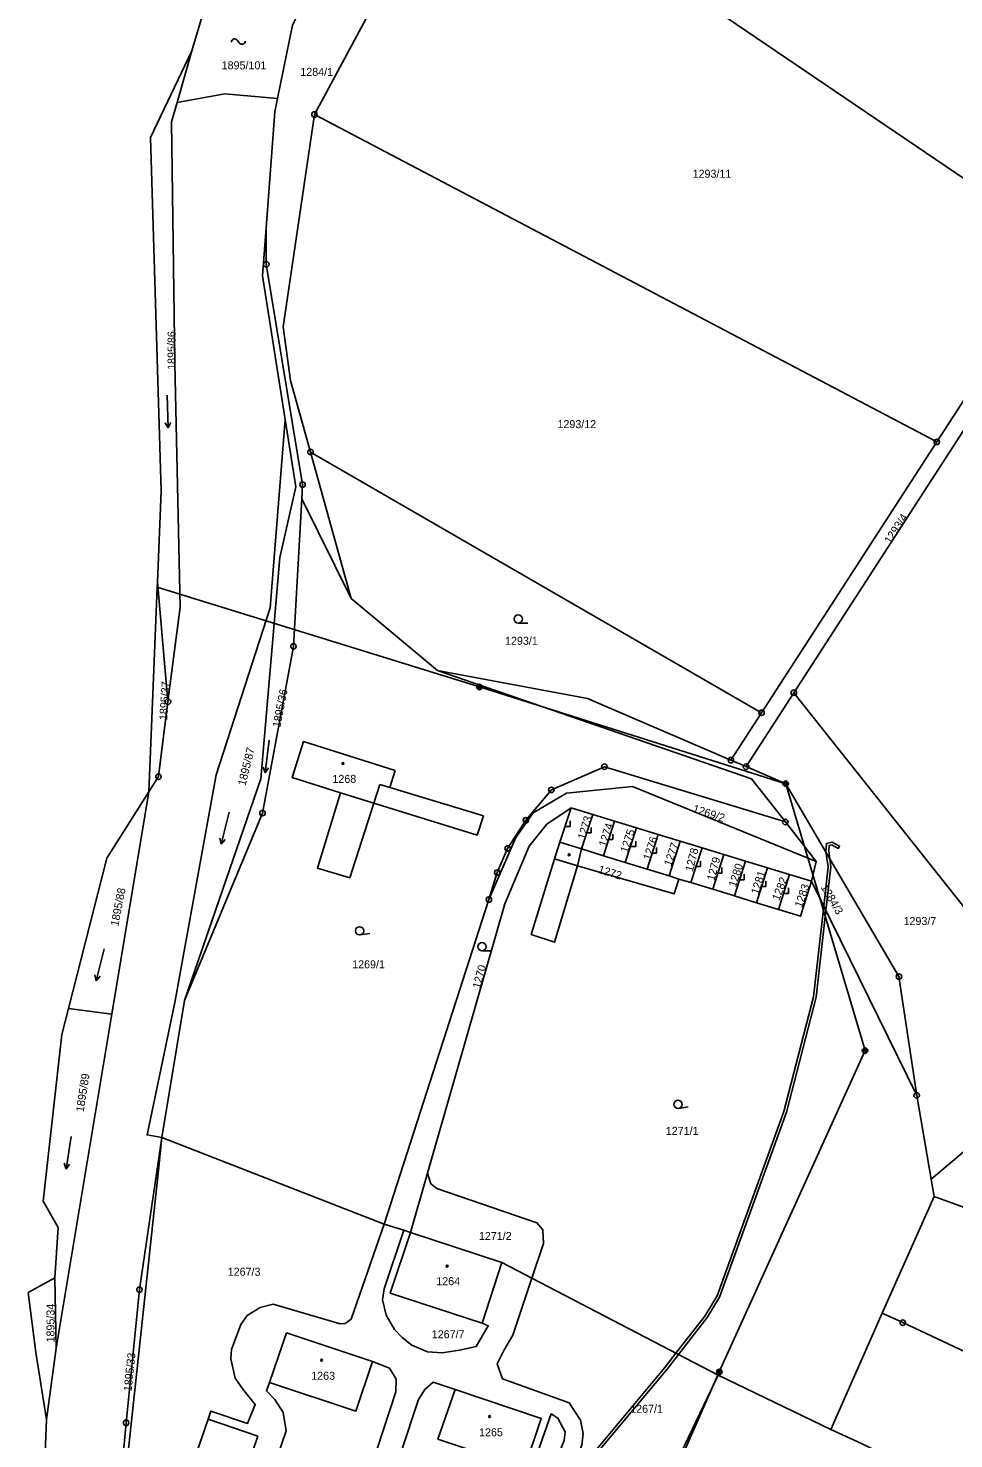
# Model space of a CAD drawing. Extents: x -587171 to -555306, y -1167727 to -1074732.
# Drawn here: x -560113.9 to -559945, y -1076722.9 to -1076465.6 of the extents above; entities that cross this region are included whole.
import ezdxf

# ---------------------------------------------------------------- set-up
doc = ezdxf.new("R2010")
doc.units = 0
for name, color, linetype in [('Hranice parcel', 7, 'Continuous'), ('Parcelní čísla', 7, 'Continuous'), ('Poz předměty', 7, 'Continuous'), ('Vnitřní kresba', 7, 'Continuous'), ('Věcná břemena k části', 7, 'Continuous'), ('Značky bodu BP', 7, 'Continuous'), ('Značky budov', 7, 'Continuous'), ('Značky kultur', 7, 'Continuous')]:
    doc.layers.add(name, color=color, linetype=linetype)

msp = doc.modelspace()

# ---------------------------------------------------------------- linework, layer by layer
at = {"layer": 'Hranice parcel'}
for p, q in [((-560061.7, -1076481.35), (-560034.63, -1076431.03)), ((-559996.59, -1076456.83), (-559925.05, -1076505.35)), ((-560081.83, -1076462.19), (-560084.05, -1076469.76)), ((-560091.59, -1076485.56), (-560084.05, -1076469.76)), ((-560086.76, -1076479.15), (-560084.05, -1076469.76)), ((-560086.76, -1076479.15), (-560087.79, -1076482.69)), ((-560078.05, -1076477.59), (-560086.76, -1076479.15)), ((-560068.43, -1076478.41), (-560078.05, -1076477.59)), ((-560061.7, -1076481.35), (-559948.16, -1076541.06)), ((-560089.69, -1076549.97), (-560091.59, -1076485.56)), ((-559925.05, -1076505.35), (-559948.16, -1076541.06)), ((-559974.24, -1076586.81), (-559933.49, -1076523.8)), ((-560062.42, -1076542.91), (-560066.05, -1076529.87)), ((-559948.16, -1076541.06), (-559980.13, -1076590.47)), ((-559980.13, -1076590.47), (-560062.42, -1076542.91)), ((-560055, -1076569.62), (-560062.42, -1076542.91)), ((-560090.36, -1076566.64), (-560089.69, -1076549.97)), ((-560064.02, -1076551.44), (-560055, -1076569.62)), ((-560091.18, -1076587.09), (-560090.4, -1076567.57)), ((-560090.4, -1076567.57), (-560090.36, -1076566.64)), ((-560088.43, -1076588.43), (-560090.36, -1076566.64)), ((-560055, -1076569.62), (-560039.28, -1076582.75)), ((-560011.9, -1076587.86), (-560039.28, -1076582.75)), ((-560091.89, -1076604.89), (-560091.18, -1076587.09)), ((-559985.72, -1076599.11), (-560011.9, -1076587.86)), ((-559982.96, -1076600.29), (-559974.24, -1076586.81)), ((-559974.24, -1076586.81), (-559919.74, -1076655.48)), ((-559985.72, -1076599.11), (-559980.13, -1076590.47)), ((-559982.96, -1076600.29), (-559985.72, -1076599.11)), ((-559975.72, -1076603.4), (-559982.96, -1076600.29)), ((-560099.59, -1076617), (-560091.89, -1076604.89)), ((-560091.89, -1076604.89), (-560098.66, -1076645.41)), ((-560014.89, -1076607.8), (-560016.93, -1076614.08)), ((-560014.89, -1076607.8), (-560010.92, -1076609.01)), ((-560012.96, -1076615.3), (-560010.92, -1076609.01)), ((-560010.92, -1076609.01), (-560006.93, -1076610.23)), ((-560008.96, -1076616.53), (-560006.93, -1076610.23)), ((-560006.93, -1076610.23), (-560002.94, -1076611.45)), ((-559975.78, -1076610.38), (-559970.15, -1076617.6)), ((-560004.98, -1076617.75), (-560002.94, -1076611.45)), ((-560002.94, -1076611.45), (-559998.96, -1076612.66)), ((-560000.99, -1076618.98), (-559998.96, -1076612.66)), ((-559998.96, -1076612.66), (-559994.97, -1076613.88)), ((-559997, -1076620.21), (-559994.97, -1076613.88)), ((-559994.97, -1076613.88), (-559990.98, -1076615.1)), ((-560012.96, -1076615.3), (-560016.93, -1076614.08)), ((-560008.96, -1076616.53), (-560012.96, -1076615.3)), ((-559993.01, -1076621.43), (-559990.98, -1076615.1)), ((-559990.98, -1076615.1), (-559987.01, -1076616.31)), ((-559989.04, -1076622.65), (-559987.01, -1076616.31)), ((-559987.01, -1076616.31), (-559983.06, -1076617.52)), ((-560106.6, -1076644.41), (-560099.59, -1076617)), ((-560004.98, -1076617.75), (-560008.96, -1076616.53)), ((-560000.99, -1076618.98), (-560004.98, -1076617.75)), ((-559997, -1076620.21), (-560000.99, -1076618.98)), ((-559985.08, -1076623.87), (-559983.06, -1076617.52)), ((-559983.06, -1076617.52), (-559979.03, -1076618.74)), ((-559981.06, -1076625.11), (-559979.03, -1076618.74)), ((-559979.03, -1076618.74), (-559975.02, -1076619.97)), ((-559971.01, -1076621.19), (-559970.15, -1076617.6)), ((-559995.2, -1076620.8), (-559997, -1076620.21)), ((-559995.2, -1076620.8), (-559993.01, -1076621.43)), ((-559993.01, -1076621.43), (-559989.04, -1076622.65)), ((-559977.04, -1076626.34), (-559975.02, -1076619.97)), ((-559975.02, -1076619.97), (-559971.01, -1076621.19)), ((-559971.01, -1076621.19), (-559951.82, -1076660.24)), ((-559989.04, -1076622.65), (-559985.08, -1076623.87)), ((-559985.08, -1076623.87), (-559981.06, -1076625.11)), ((-560029.88, -1076624.53), (-560048.96, -1076683.73)), ((-559981.06, -1076625.11), (-559977.04, -1076626.34)), ((-560107.81, -1076649.15), (-560106.6, -1076644.41)), ((-560106.6, -1076644.41), (-560098.66, -1076645.41)), ((-560085.41, -1076642.97), (-560089.54, -1076667.9)), ((-560098.66, -1076645.41), (-560108.83, -1076706.33)), ((-560111.21, -1076679.56), (-560107.81, -1076649.15)), ((-559951.82, -1076660.24), (-559949.18, -1076675.5)), ((-560089.54, -1076667.9), (-560048.96, -1076683.73)), ((-560044.16, -1076685.23), (-560041.06, -1076674.42)), ((-559948.65, -1076678.67), (-559949.18, -1076675.5)), ((-560108.49, -1076684.32), (-560111.21, -1076679.56)), ((-559948.65, -1076678.67), (-559958.09, -1076699.95)), ((-559910.99, -1076692.46), (-559948.65, -1076678.67)), ((-560109.05, -1076693.53), (-560108.49, -1076684.32)), ((-560048.96, -1076683.73), (-560045.41, -1076684.84)), ((-560045.41, -1076684.84), (-560044.16, -1076685.23)), ((-560027.54, -1076690.71), (-560044.16, -1076685.23)), ((-560031.12, -1076701.77), (-560027.54, -1076690.71)), ((-560027.54, -1076690.71), (-560022.02, -1076693.59)), ((-560113.93, -1076696.21), (-560109.05, -1076693.53)), ((-560108.83, -1076706.33), (-560109.05, -1076693.53)), ((-559988.04, -1076711.3), (-560022.02, -1076693.59)), ((-560112.55, -1076707.12), (-560113.93, -1076696.21)), ((-559958.09, -1076699.95), (-559967.51, -1076721.16)), ((-560110.58, -1076719.38), (-560108.83, -1076706.33)), ((-560110.58, -1076719.38), (-560112.55, -1076707.12)), ((-559988.04, -1076711.3), (-559994.8, -1076725.4)), ((-559967.51, -1076721.16), (-559988.04, -1076711.3)), ((-560111.34, -1076736.95), (-560110.58, -1076719.38)), ((-560081.12, -1076719.32), (-560086.46, -1076735))]:
    msp.add_line(p, q, dxfattribs=at)
for points in [[(-560068.43, -1076478.41), (-560065.69, -1076465.06), (-560064.99, -1076463.62)], [(-560070.54, -1076502.01), (-560068.93, -1076480.86), (-560068.43, -1076478.41)], [(-560087.79, -1076482.69), (-560087.15, -1076526.75), (-560086.19, -1076571.22), (-560088.43, -1076588.43)], [(-560066.05, -1076529.87), (-560067.4, -1076520.06), (-560061.7, -1076481.35)], [(-560070.54, -1076502.01), (-560071.2, -1076510.75), (-560067.04, -1076537)], [(-560070.54, -1076502.01), (-560070.49, -1076508.67), (-560063.87, -1076548.84), (-560064.02, -1076551.44)], [(-560089.54, -1076667.9), (-560092.23, -1076667.47), (-560087.2, -1076643.28), (-560082.16, -1076615.84), (-560079.61, -1076601.8), (-560069.79, -1076571.3), (-560067.04, -1076537)], [(-560067.04, -1076537), (-560065.1, -1076549.26), (-560068, -1076562.16), (-560071.51, -1076602.5), (-560085.41, -1076642.97)], [(-560085.41, -1076642.97), (-560071.18, -1076608.76), (-560065.53, -1076578.35), (-560064.02, -1076551.44)], [(-560039.28, -1076582.75), (-559981.93, -1076602.49), (-559975.78, -1076610.38)], [(-560091.89, -1076604.89), (-560090.17, -1076602.11), (-560088.43, -1076588.43)], [(-560046.97, -1076600.98), (-560063.67, -1076595.73), (-560065.77, -1076602.29), (-560056.92, -1076605.09), (-560061.13, -1076618.82), (-560055.26, -1076620.56), (-560050.85, -1076606.94), (-560032.02, -1076612.77), (-560030.87, -1076609.29), (-560047.94, -1076604.08), (-560046.97, -1076600.98)], [(-560029.88, -1076624.53), (-560028.35, -1076619.61), (-560026.45, -1076615.21), (-560023.12, -1076610.06), (-560018.48, -1076604.53), (-560008.79, -1076600.3), (-559975.78, -1076610.38)], [(-559951.82, -1076660.24), (-559955.06, -1076638.58), (-559975.72, -1076603.4)], [(-559970.15, -1076617.6), (-560003.67, -1076603.91), (-560015.69, -1076605.12), (-560021.77, -1076608.69), (-560024.96, -1076613.22), (-560029.88, -1076624.53)], [(-560041.06, -1076674.42), (-560026.99, -1076625.29), (-560022.55, -1076614.82), (-560019.29, -1076610.76), (-560014.89, -1076607.8)], [(-560016.93, -1076614.08), (-560017.91, -1076617.08), (-560022.14, -1076630.88), (-560017.92, -1076632.33), (-560013.68, -1076618.37), (-559996.08, -1076623.49), (-559995.2, -1076620.8)], [(-559977.04, -1076626.34), (-559973.01, -1076627.58), (-559971.01, -1076621.19)], [(-559949.18, -1076675.5), (-559937.16, -1076665.37), (-559926.85, -1076659.45), (-559919.74, -1076655.48)], [(-560089.54, -1076667.9), (-560093.63, -1076695.68), (-560096.07, -1076719.97), (-560099, -1076751.37)], [(-560098.51, -1076751.26), (-560090.13, -1076673.87), (-560089.54, -1076667.9)], [(-560041.06, -1076674.42), (-560040.46, -1076676.36), (-560039.37, -1076677.26), (-560021.1, -1076683.5), (-560020.05, -1076684.75), (-560019.91, -1076687.29), (-560022.02, -1076693.59)], [(-560081.12, -1076719.32), (-560080.61, -1076717.83), (-560073.91, -1076720.07), (-560072.49, -1076716.62), (-560074.78, -1076713.82), (-560076.17, -1076711.81), (-560076.98, -1076708.31), (-560076.82, -1076706.61), (-560075.12, -1076702.01), (-560073.95, -1076700.42), (-560071.62, -1076698.95), (-560069.25, -1076698.34), (-560056.98, -1076701.93), (-560056.11, -1076701.86), (-560055.01, -1076701.05), (-560048.96, -1076683.73)], [(-560031.12, -1076701.77), (-560029.99, -1076702.26), (-560032.17, -1076706.02), (-560035.21, -1076706.72), (-560038.39, -1076707.19), (-560041.1, -1076707.03), (-560043.95, -1076705.82), (-560045.71, -1076704.43), (-560047.11, -1076702.92), (-560048.59, -1076700.31), (-560049.3, -1076697.56), (-560048.97, -1076695.54), (-560045.41, -1076684.84)], [(-560044.16, -1076685.23), (-560047.88, -1076696.29), (-560031.12, -1076701.77)], [(-560022.02, -1076693.59), (-560025.51, -1076704.01), (-560027.17, -1076706.77), (-560028.36, -1076709.21), (-560027.41, -1076711.92), (-560015.24, -1076716.3), (-560013.13, -1076719.5), (-560012.66, -1076721.93), (-560012.94, -1076724.02), (-560014.63, -1076728.35), (-560016.06, -1076730.18), (-560019.32, -1076732.18), (-560025.17, -1076733.7), (-560027.91, -1076735.37), (-560024.76, -1076736.31), (-560025.39, -1076738.15)], [(-559958.09, -1076699.95), (-559954.36, -1076701.7), (-559913.91, -1076720.68), (-559901.45, -1076735.49)], [(-560051.12, -1076708.78), (-560066.8, -1076703.56), (-560069.9, -1076712.61)], [(-560051.12, -1076708.78), (-560047.98, -1076709.98), (-560046.8, -1076711.99), (-560046.85, -1076714.32), (-560059.45, -1076752.71), (-560074.04, -1076747.88), (-560074.96, -1076746.64), (-560075.12, -1076745.61), (-560066.89, -1076721.41), (-560067.44, -1076718.11), (-560068.91, -1076715.74), (-560070.48, -1076714.14), (-560069.9, -1076712.61)], [(-560069.9, -1076712.61), (-560054.17, -1076717.86), (-560051.12, -1076708.78)], [(-560023.4, -1076728.26), (-560022.14, -1076728.7), (-560018.53, -1076718.35), (-560017.27, -1076719.09), (-560015.96, -1076721.59), (-560016.12, -1076723.19), (-560017.93, -1076727.58), (-560019.53, -1076728.7), (-560024.06, -1076729.85), (-560029.19, -1076731.84), (-560030.56, -1076732.9), (-560039.21, -1076757.12), (-560040.04, -1076758.12), (-560041.26, -1076759.15), (-560055.48, -1076754.23), (-560042.7, -1076715.71), (-560041.54, -1076713.91), (-560040.05, -1076712.58), (-560036.01, -1076713.88)], [(-560036.01, -1076713.88), (-560039.17, -1076722.95), (-560023.4, -1076728.26)], [(-560023.4, -1076728.26), (-560020.33, -1076719.2), (-560036.01, -1076713.88)], [(-560077.41, -1076738.06), (-560072.06, -1076722.42), (-560081.12, -1076719.32)], [(-559918.29, -1076744.98), (-559939.37, -1076734.8), (-559961.79, -1076723.77), (-559967.51, -1076721.16)]]:
    msp.add_lwpolyline(points, dxfattribs=at)
at = {"layer": 'Poz předměty'}
for p, q in [((-560031.59, -1076585.76), (-560090.4, -1076567.57)), ((-559975.72, -1076603.4), (-560031.59, -1076585.76)), ((-559961.25, -1076652.09), (-559975.72, -1076603.4)), ((-559987.84, -1076710.68), (-559961.25, -1076652.09)), ((-560016.49, -1076775.79), (-559987.84, -1076710.68))]:
    msp.add_line(p, q, dxfattribs=at)
for centre, radius in [((-560031.59, -1076585.76), 0.5), ((-560031.59, -1076585.76), 0.4), ((-560031.59, -1076585.76), 0.3), ((-560031.59, -1076585.76), 0.2), ((-560031.59, -1076585.76), 0.1), ((-559975.72, -1076603.4), 0.5), ((-559975.72, -1076603.4), 0.4), ((-559975.72, -1076603.4), 0.3), ((-559975.72, -1076603.4), 0.2), ((-559975.72, -1076603.4), 0.1), ((-559961.25, -1076652.09), 0.5), ((-559961.25, -1076652.09), 0.4), ((-559961.25, -1076652.09), 0.3), ((-559961.25, -1076652.09), 0.2), ((-559961.25, -1076652.09), 0.1), ((-559987.84, -1076710.68), 0.5), ((-559987.84, -1076710.68), 0.4), ((-559987.84, -1076710.68), 0.3), ((-559987.84, -1076710.68), 0.2), ((-559987.84, -1076710.68), 0.1)]:
    msp.add_circle(centre, radius, dxfattribs=at)
at = {"layer": 'Vnitřní kresba'}
for p, q in [((-560049.75, -1076603.53), (-560050.85, -1076606.94)), ((-560047.94, -1076604.08), (-560049.75, -1076603.53)), ((-560056.92, -1076605.09), (-560050.85, -1076606.94)), ((-560013.68, -1076618.37), (-560012.96, -1076615.3)), ((-560017.91, -1076617.08), (-560013.68, -1076618.37))]:
    msp.add_line(p, q, dxfattribs=at)
at = {"layer": 'Věcná břemena k části'}
for points in [[(-559967.68, -1076617.09), (-559968.4, -1076615.87), (-559967.98, -1076618.56), (-559968.79, -1076625.72), (-559970.65, -1076642.26), (-559976.06, -1076663.19), (-559988.24, -1076696.83), (-559990.48, -1076700.49), (-559995.74, -1076707.29), (-559995.29, -1076707.52), (-559990.06, -1076700.77), (-559987.78, -1076697.05), (-559975.58, -1076663.33), (-559970.15, -1076642.36), (-559968.38, -1076626.55), (-559967.48, -1076618.56)], [(-559968.28, -1076614.3), (-559968.4, -1076615.87), (-559967.68, -1076617.09), (-559967.88, -1076615.63), (-559967.8, -1076614.7), (-559967.31, -1076614.58), (-559966.12, -1076615.21), (-559965.88, -1076614.77), (-559967.25, -1076614.04)]]:
    msp.add_lwpolyline(points, close=True, dxfattribs=at)
msp.add_lwpolyline([(-560009.86, -1076725.16), (-559997.36, -1076710.18), (-559995.29, -1076707.52), (-559995.74, -1076707.29), (-559997.75, -1076709.88), (-560010.26, -1076724.86)], dxfattribs=at)
at = {"layer": 'Značky bodu BP'}
for centre, radius in [((-560061.7, -1076481.35), 0.5), ((-560061.7, -1076481.35), 0.0303), ((-560070.49, -1076508.67), 0.5), ((-560070.49, -1076508.67), 0.0303), ((-559948.16, -1076541.06), 0.5), ((-559948.16, -1076541.06), 0.0303), ((-560062.42, -1076542.91), 0.5), ((-560062.42, -1076542.91), 0.0303), ((-560063.87, -1076548.84), 0.5), ((-560063.87, -1076548.84), 0.0303), ((-560065.53, -1076578.35), 0.5), ((-560065.53, -1076578.35), 0.0303), ((-560088.43, -1076588.43), 0.5), ((-559974.24, -1076586.81), 0.5), ((-559974.24, -1076586.81), 0.0303), ((-560088.43, -1076588.43), 0.0303), ((-559980.13, -1076590.47), 0.5), ((-559980.13, -1076590.47), 0.0303), ((-560008.79, -1076600.3), 0.5), ((-560008.79, -1076600.3), 0.0303), ((-559985.72, -1076599.11), 0.5), ((-559985.72, -1076599.11), 0.0303), ((-559982.96, -1076600.29), 0.5), ((-559982.96, -1076600.29), 0.0303), ((-560090.17, -1076602.11), 0.5), ((-560090.17, -1076602.11), 0.0303), ((-560018.48, -1076604.53), 0.5), ((-560018.48, -1076604.53), 0.0303), ((-560071.18, -1076608.76), 0.5), ((-560071.18, -1076608.76), 0.0303), ((-560023.12, -1076610.06), 0.5), ((-560023.12, -1076610.06), 0.0303), ((-559975.78, -1076610.38), 0.5), ((-559975.78, -1076610.38), 0.0303), ((-560026.45, -1076615.21), 0.5), ((-560026.45, -1076615.21), 0.0303), ((-560028.35, -1076619.61), 0.5), ((-560028.35, -1076619.61), 0.0303), ((-560029.88, -1076624.53), 0.5), ((-560029.88, -1076624.53), 0.0303), ((-559955.06, -1076638.58), 0.5), ((-559955.06, -1076638.58), 0.0303), ((-559951.82, -1076660.24), 0.5), ((-559951.82, -1076660.24), 0.0303), ((-560093.63, -1076695.68), 0.5), ((-560093.63, -1076695.68), 0.0303), ((-559954.36, -1076701.7), 0.5), ((-559954.36, -1076701.7), 0.0303), ((-560096.07, -1076719.97), 0.5), ((-560096.07, -1076719.97), 0.0303)]:
    msp.add_circle(centre, radius, dxfattribs=at)
at = {"layer": 'Značky budov'}
msp.add_line((-560075.74, -1076467.85), (-560075.44, -1076468.25), dxfattribs=at)
for centre in [(-560056.5, -1076599.73), (-560015.22, -1076616.37), (-560037.49, -1076691.39), (-560060.39, -1076708.56), (-560029.74, -1076718.82)]:
    msp.add_circle(centre, 0.175, dxfattribs=at)
for centre, start, end in [((-560076.25, -1076468.14), 29.2914, 181.2189), ((-560074.93, -1076467.96), 209.2914, 1.2189)]:
    msp.add_arc(centre, 0.588, start, end, dxfattribs=at)
at = {"layer": 'Značky kultur'}
for p, q in [((-560088.58, -1076532.52), (-560088.37, -1076538.52)), ((-560088.37, -1076538.52), (-560088.91, -1076537.56)), ((-560088.37, -1076538.52), (-560087.91, -1076537.52)), ((-560024.52, -1076574.11), (-560022.77, -1076574.11)), ((-560069.95, -1076595.46), (-560070.69, -1076601.41)), ((-560070.69, -1076601.41), (-560071.07, -1076600.38)), ((-560070.69, -1076601.41), (-560070.07, -1076600.51)), ((-560077.29, -1076608.59), (-560078.74, -1076614.42)), ((-560016.05, -1076611.2), (-560015.05, -1076611.2)), ((-560015.05, -1076611.2), (-560015.05, -1076610.2)), ((-560078.74, -1076614.42), (-560078.99, -1076613.35)), ((-560078.74, -1076614.42), (-560078.02, -1076613.59)), ((-560012.22, -1076612.38), (-560011.22, -1076612.38)), ((-560011.22, -1076612.38), (-560011.22, -1076611.38)), ((-560008.25, -1076613.59), (-560007.25, -1076613.59)), ((-560007.25, -1076613.59), (-560007.25, -1076612.59)), ((-560003.09, -1076614.87), (-560003.09, -1076613.87)), ((-560004.09, -1076614.87), (-560003.09, -1076614.87)), ((-560000.28, -1076616.04), (-559999.28, -1076616.04)), ((-559999.28, -1076616.04), (-559999.28, -1076615.04)), ((-559992.28, -1076618.51), (-559991.28, -1076618.51)), ((-559991.28, -1076618.51), (-559991.28, -1076617.51)), ((-559987.37, -1076619.69), (-559987.37, -1076618.69)), ((-559988.37, -1076619.69), (-559987.37, -1076619.69)), ((-559984.28, -1076620.93), (-559983.28, -1076620.93)), ((-559983.28, -1076620.93), (-559983.28, -1076619.93)), ((-559979.34, -1076622.15), (-559979.34, -1076621.15)), ((-559980.34, -1076622.15), (-559979.34, -1076622.15)), ((-559976.22, -1076623.41), (-559975.22, -1076623.41)), ((-559975.22, -1076623.41), (-559975.22, -1076622.41)), ((-560053.35, -1076630.98), (-560051.62, -1076630.71)), ((-560100.07, -1076633.52), (-560101.52, -1076639.34)), ((-560031.14, -1076633.88), (-560029.39, -1076633.88)), ((-560101.52, -1076639.34), (-560101.77, -1076638.28)), ((-560101.52, -1076639.34), (-560100.8, -1076638.52)), ((-559995.25, -1076662.62), (-559993.52, -1076662.34)), ((-560106.08, -1076667.75), (-560107.02, -1076673.68)), ((-560107.02, -1076673.68), (-560107.36, -1076672.64)), ((-560107.02, -1076673.68), (-560106.37, -1076672.79))]:
    msp.add_line(p, q, dxfattribs=at)
for centre in [(-560024.52, -1076573.36), (-560053.47, -1076630.24), (-560031.14, -1076633.13), (-559995.37, -1076661.88)]:
    msp.add_circle(centre, 0.75, dxfattribs=at)

# ---------------------------------------------------------------- texts
at = {"layer": 'Parcelní čísla'}
for s, p in [('1895/101', (-560078.63, -1076473.11)), ('1284/1', (-560064.28, -1076474.3)), ('1293/11', (-559992.7, -1076492.88)), ('1293/12', (-560017.36, -1076538.55)), ('1293/1', (-560026.92, -1076578.06)), ('1268', (-560058.42, -1076603.25)), ('1293/7', (-559954.22, -1076629.18)), ('1269/1', (-560054.82, -1076637.08)), ('1271/1', (-559997.6, -1076667.45)), ('1271/2', (-560031.69, -1076686.62)), ('1267/3', (-560077.52, -1076693.14)), ('1264', (-560039.47, -1076694.87)), ('1267/7', (-560040.3, -1076704.55)), ('1263', (-560062.29, -1076712.11)), ('1267/1', (-560004.09, -1076718.14)), ('1265', (-560031.67, -1076722.42))]:
    msp.add_text(s, height=1.46, dxfattribs=at).set_placement(p)
for s, rotation, p in [('1895/86', 90, (-560087.04, -1076527.92)), ('1293/4', 57, (-559956.63, -1076559.78)), ('1895/37', 86, (-560088.58, -1076591.85)), ('1895/36', 79, (-560067.94, -1076593.23)), ('1895/87', 76, (-560074.3, -1076603.87)), ('1269/2', 342, (-559992.8, -1076608.56)), ('1273', 73, (-560012.33, -1076613.71)), ('1274', 72, (-560008.5, -1076615.02)), ('1275', 72, (-560004.56, -1076616.11)), ('1276', 72, (-560000.39, -1076617.48)), ('1277', 71, (-559996.62, -1076618.56)), ('1278', 76, (-559992.67, -1076619.54)), ('1272', 343, (-560010.05, -1076619.64)), ('1279', 75, (-559988.74, -1076621.2)), ('1280', 72, (-559984.81, -1076622.37)), ('1281', 72, (-559980.71, -1076623.71)), ('1282', 69, (-559976.91, -1076624.84)), ('1895/88', 79, (-560097.49, -1076629.48)), ('1283', 71, (-559972.77, -1076626.12)), ('1284/3', 300, (-559969.38, -1076622.26)), ('1270', 75, (-560031.49, -1076640.87)), ('1895/89', 81, (-560103.82, -1076663.35)), ('1895/34', 90, (-560109.13, -1076705.31)), ('1895/33', 84, (-560095.08, -1076714.28))]:
    msp.add_text(s, height=1.46, rotation=rotation, dxfattribs=at).set_placement(p)

doc.saveas('drawing.dxf')
